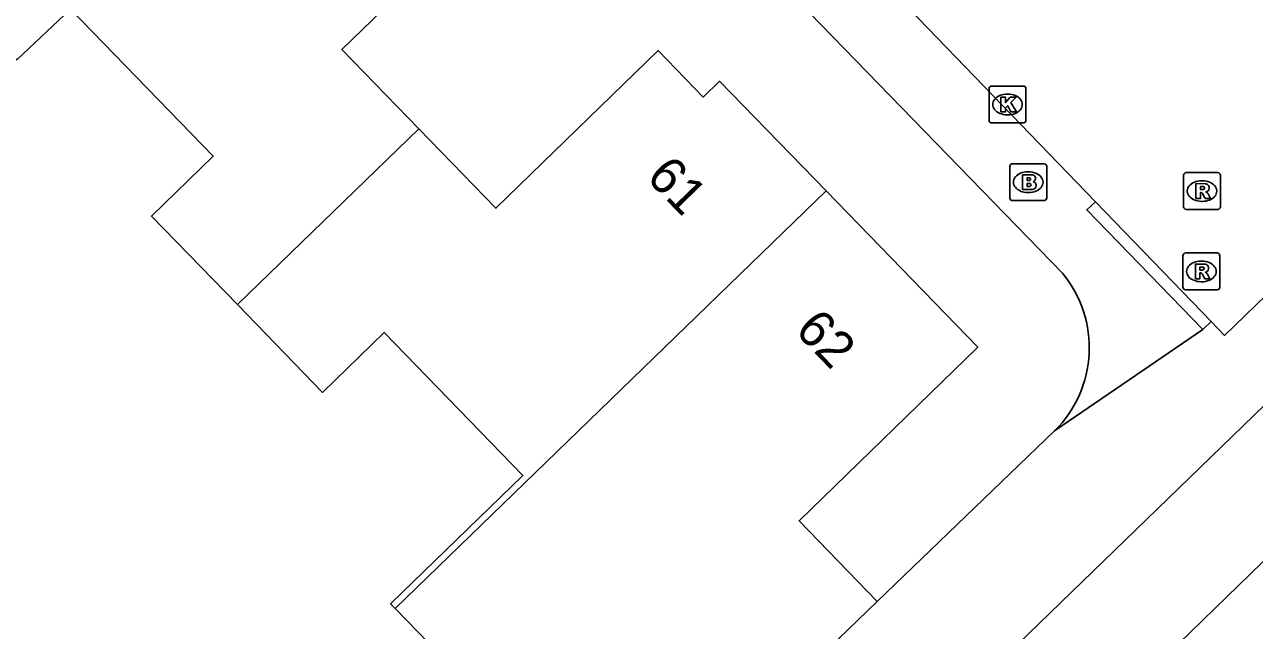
# Model space of a CAD drawing. Extents: x 162880 to 165536, y 384011 to 385179.
# Drawn here: x 163871.19 to 163904.53, y 384259.52 to 384275.95 of the extents above; entities that cross this region are included whole.
import ezdxf

# ---------------------------------------------------------------- set-up
doc = ezdxf.new("R2010")
doc.units = 0
for name, color, linetype in [('IMGEO_Brandkraan', 7, 'Continuous'), ('IMGEO_Kolk', 7, 'Continuous'), ('IMGEO_Pand', 7, 'Continuous'), ('IMGEO_Pand_nummerreeks', 7, 'Continuous'), ('IMGEO_Rijbaan_lokaal_gesloten', 7, 'Continuous'), ('IMGEO_Rioolput', 7, 'Continuous'), ('IMGEO_Voetpad_open', 7, 'Continuous')]:
    doc.layers.add(name, color=color, linetype=linetype)

msp = doc.modelspace()

# ---------------------------------------------------------------- linework, layer by layer
at = {"layer": 'IMGEO_Brandkraan'}
for p, q in [((163897.903, 384271.248), (163897.903, 384272.1)), ((163897.978, 384272.174), (163898.83, 384272.174)), ((163898.391, 384271.954), (163898.416, 384271.954)), ((163898.904, 384272.1), (163898.904, 384271.248)), ((163898.414, 384271.394), (163898.389, 384271.394)), ((163898.83, 384271.174), (163897.978, 384271.174))]:
    msp.add_line(p, q, dxfattribs=at)
for points in [[(163897.903, 384271.248), (163897.903, 384272.1)], [(163897.978, 384272.174), (163898.83, 384272.174)], [(163898.904, 384272.1), (163898.904, 384271.248)], [(163898.251, 384271.874), (163898.251, 384271.474), (163898.464, 384271.474)], [(163898.482, 384271.874), (163898.251, 384271.874)], [(163898.43, 384271.793), (163898.376, 384271.793), (163898.376, 384271.717)], [(163898.376, 384271.717), (163898.429, 384271.717)], [(163898.438, 384271.641), (163898.376, 384271.641), (163898.376, 384271.56)], [(163898.376, 384271.56), (163898.438, 384271.56)], [(163898.83, 384271.174), (163897.978, 384271.174)]]:
    msp.add_lwpolyline(points, dxfattribs=at)
for centre, radius, start, end in [((163897.98, 384272.098), 0.0765, 91.552, 178.448), ((163897.98, 384272.098), 0.0765, 91.552, 178.448), ((163898.828, 384272.098), 0.0765, 1.552, 88.448), ((163898.828, 384272.098), 0.0765, 1.552, 88.448), ((163898.431, 384271.755), 0.0379, 267.8285, 90.9355), ((163898.439, 384271.6), 0.0404, 269.8759, 90.5077), ((163898.486, 384271.729), 0.145, 59.4692, 91.5367), ((163898.511, 384271.776), 0.0922, 285.5137, 58.1501), ((163898.516, 384271.584), 0.105, 301.3115, 78.989), ((163898.47, 384271.725), 0.251, 268.6676, 293.5347), ((163897.98, 384271.25), 0.0765, 181.552, 268.448), ((163897.98, 384271.25), 0.0765, 181.552, 268.448), ((163898.828, 384271.25), 0.0765, 271.552, 358.448), ((163898.828, 384271.25), 0.0765, 271.552, 358.448)]:
    msp.add_arc(centre, radius, start, end, dxfattribs=at)
for centre, major_axis, ratio, start_param, end_param in [((163898.39, 384271.674), (-0.387, 0.002), 0.722429, 4.712389, 7.853982), ((163898.415, 384271.674), (-0.39, 0.002), 0.717154, 1.570796, 4.712389)]:
    msp.add_ellipse(centre, major_axis=major_axis, ratio=ratio, start_param=start_param, end_param=end_param, dxfattribs=at)
at = {"layer": 'IMGEO_Kolk'}
for p, q in [((163897.416, 384274.281), (163898.268, 384274.281)), ((163897.341, 384273.355), (163897.341, 384274.207)), ((163897.829, 384274.061), (163897.854, 384274.061)), ((163898.342, 384274.207), (163898.342, 384273.355)), ((163898.268, 384273.281), (163897.416, 384273.281)), ((163897.852, 384273.501), (163897.827, 384273.501))]:
    msp.add_line(p, q, dxfattribs=at)
for points in [[(163897.416, 384274.281), (163898.268, 384274.281)], [(163897.341, 384273.355), (163897.341, 384274.207)], [(163897.662, 384273.981), (163897.785, 384273.981), (163897.785, 384273.83), (163897.915, 384273.981), (163898.079, 384273.981), (163897.933, 384273.83), (163898.086, 384273.581), (163897.934, 384273.581), (163897.849, 384273.745), (163897.785, 384273.678), (163897.785, 384273.581), (163897.662, 384273.581), (163897.662, 384273.981)], [(163898.342, 384274.207), (163898.342, 384273.355)], [(163898.268, 384273.281), (163897.416, 384273.281)]]:
    msp.add_lwpolyline(points, dxfattribs=at)
for centre, start, end in [((163897.418, 384274.205), 91.552, 178.448), ((163897.418, 384274.205), 91.552, 178.448), ((163898.266, 384274.205), 1.552, 88.448), ((163898.266, 384274.205), 1.552, 88.448), ((163897.418, 384273.357), 181.552, 268.448), ((163897.418, 384273.357), 181.552, 268.448), ((163898.266, 384273.357), 271.552, 358.448), ((163898.266, 384273.357), 271.552, 358.448)]:
    msp.add_arc(centre, 0.0765, start, end, dxfattribs=at)
for centre, major_axis, ratio, start_param, end_param in [((163897.828, 384273.781), (-0.387, 0.002), 0.722429, 4.712389, 7.853982), ((163897.853, 384273.781), (-0.39, 0.002), 0.717154, 1.570796, 4.712389)]:
    msp.add_ellipse(centre, major_axis=major_axis, ratio=ratio, start_param=start_param, end_param=end_param, dxfattribs=at)
at = {"layer": 'IMGEO_Pand'}
for points in [[(163880.526, 384284.185), (163883.421, 384281.202), (163882.999, 384280.792), (163884.207, 384279.548), (163879.797, 384275.268), (163881.884, 384273.118)], [(163872.435, 384276.367), (163870.985, 384274.989), (163867.105, 384278.986), (163866.875, 384278.763), (163864.591, 384281.119)], [(163876.963, 384268.356), (163874.635, 384270.755), (163876.307, 384272.378), (163872.435, 384276.367)], [(163881.884, 384273.118), (163883.973, 384270.966), (163888.373, 384275.241), (163889.593, 384273.983), (163890.034, 384274.41), (163892.921, 384271.435)], [(163876.963, 384268.356), (163881.884, 384273.118)], [(163892.921, 384271.435), (163881.245, 384260.111)], [(163892.921, 384271.435), (163897.033, 384267.197), (163892.189, 384262.496), (163894.305, 384260.306)], [(163881.245, 384260.111), (163881.118, 384260.242), (163884.706, 384263.725), (163880.945, 384267.599), (163879.273, 384265.976), (163876.963, 384268.356)], [(163901.844, 384258.543), (163905.714, 384262.3)], [(163894.305, 384260.306), (163887.47, 384253.697)], [(163887.47, 384253.697), (163883.987, 384257.285), (163881.245, 384260.111)]]:
    msp.add_lwpolyline(points, dxfattribs=at)
at = {"layer": 'IMGEO_Rijbaan_lokaal_gesloten'}
for points in [[(163903.359, 384267.9), (163903.727, 384267.518), (163912.083, 384275.609), (163924.617, 384287.795), (163925.486, 384288.61)], [(163892.399, 384279.255), (163900.23, 384271.142)], [(163900.23, 384271.142), (163903.359, 384267.9)]]:
    msp.add_lwpolyline(points, dxfattribs=at)
at = {"layer": 'IMGEO_Rioolput'}
for p, q in [((163902.688, 384271.934), (163903.54, 384271.934)), ((163902.613, 384271.008), (163902.613, 384271.86)), ((163903.101, 384271.714), (163903.126, 384271.714)), ((163903.614, 384271.86), (163903.614, 384271.008)), ((163903.54, 384270.934), (163902.688, 384270.934)), ((163903.124, 384271.154), (163903.099, 384271.154)), ((163902.597, 384268.828), (163902.597, 384269.68)), ((163902.672, 384269.754), (163903.524, 384269.754)), ((163903.598, 384269.68), (163903.598, 384268.828)), ((163903.085, 384269.534), (163903.11, 384269.534)), ((163903.108, 384268.974), (163903.083, 384268.974)), ((163903.524, 384268.754), (163902.672, 384268.754))]:
    msp.add_line(p, q, dxfattribs=at)
for points in [[(163902.688, 384271.934), (163903.54, 384271.934)], [(163902.613, 384271.008), (163902.613, 384271.86)], [(163903.202, 384271.632), (163902.95, 384271.634), (163902.95, 384271.234)], [(163903.614, 384271.86), (163903.614, 384271.008)], [(163902.95, 384271.234), (163903.074, 384271.234), (163903.074, 384271.396), (163903.085, 384271.396)], [(163903.128, 384271.553), (163903.074, 384271.553), (163903.074, 384271.472)], [(163903.074, 384271.472), (163903.126, 384271.472)], [(163903.132, 384271.367), (163903.203, 384271.234), (163903.343, 384271.234), (163903.278, 384271.36)], [(163903.54, 384270.934), (163902.688, 384270.934)], [(163902.597, 384268.828), (163902.597, 384269.68)], [(163902.672, 384269.754), (163903.524, 384269.754)], [(163903.598, 384269.68), (163903.598, 384268.828)], [(163903.186, 384269.452), (163902.934, 384269.454), (163902.934, 384269.054)], [(163903.112, 384269.373), (163903.058, 384269.373), (163903.058, 384269.292)], [(163903.058, 384269.292), (163903.11, 384269.292)], [(163902.934, 384269.054), (163903.058, 384269.054), (163903.058, 384269.216), (163903.069, 384269.216)], [(163903.116, 384269.187), (163903.187, 384269.054), (163903.327, 384269.054), (163903.262, 384269.18)], [(163903.524, 384268.754), (163902.672, 384268.754)]]:
    msp.add_lwpolyline(points, dxfattribs=at)
for centre, radius, start, end in [((163902.69, 384271.858), 0.0765, 91.552, 178.448), ((163902.69, 384271.858), 0.0765, 91.552, 178.448), ((163903.538, 384271.858), 0.0765, 1.552, 88.448), ((163903.538, 384271.858), 0.0765, 1.552, 88.448), ((163903.201, 384271.522), 0.109, 350.3612, 89.416), ((163903.084, 384271.343), 0.0533, 26.0293, 88.6989), ((163903.11, 384271.661), 0.19, 274.7715, 282.9687), ((163903.134, 384271.457), 0.0964, 77.0061, 93.1865), ((163903.148, 384271.514), 0.0378, 276.6634, 79.6772), ((163903.199, 384271.522), 0.112, 277.5842, 350.9817), ((163903.183, 384271.307), 0.108, 29.5134, 73.7905), ((163902.69, 384271.01), 0.0765, 181.552, 268.448), ((163902.69, 384271.01), 0.0765, 181.552, 268.448), ((163903.538, 384271.01), 0.0765, 271.552, 358.448), ((163903.538, 384271.01), 0.0765, 271.552, 358.448), ((163902.674, 384269.678), 0.0765, 91.552, 178.448), ((163902.674, 384269.678), 0.0765, 91.552, 178.448), ((163903.522, 384269.678), 0.0765, 1.552, 88.448), ((163903.522, 384269.678), 0.0765, 1.552, 88.448), ((163903.094, 384269.481), 0.19, 274.7715, 282.9687), ((163903.118, 384269.277), 0.0964, 77.0061, 93.1865), ((163903.132, 384269.334), 0.0378, 276.6634, 79.6772), ((163903.185, 384269.342), 0.109, 350.3612, 89.416), ((163903.183, 384269.342), 0.112, 277.5842, 350.9817), ((163903.068, 384269.163), 0.0533, 26.0293, 88.6989), ((163903.167, 384269.127), 0.108, 29.5134, 73.7905), ((163902.674, 384268.83), 0.0765, 181.552, 268.448), ((163902.674, 384268.83), 0.0765, 181.552, 268.448), ((163903.522, 384268.83), 0.0765, 271.552, 358.448), ((163903.522, 384268.83), 0.0765, 271.552, 358.448)]:
    msp.add_arc(centre, radius, start, end, dxfattribs=at)
for centre, major_axis, ratio, start_param, end_param in [((163903.1, 384271.434), (-0.387, 0.002), 0.722429, 4.712389, 7.853982), ((163903.125, 384271.434), (-0.39, 0.002), 0.717154, 1.570796, 4.712389), ((163903.084, 384269.254), (-0.387, 0.002), 0.722429, 4.712389, 7.853982), ((163903.109, 384269.254), (-0.39, 0.002), 0.717154, 1.570796, 4.712389)]:
    msp.add_ellipse(centre, major_axis=major_axis, ratio=ratio, start_param=start_param, end_param=end_param, dxfattribs=at)
at = {"layer": 'IMGEO_Voetpad_open'}
for points in [[(163862.239, 384307.377), (163899.33, 384269.205)], [(163932.591, 384282.817), (163929.003, 384286.464), (163926.362, 384286.523), (163893.458, 384254.631), (163888.682, 384250), (163874.452, 384236.24), (163872.917, 384234.818), (163873.099, 384231.247), (163873.944, 384229.898)], [(163903.137, 384267.681), (163899.988, 384270.921), (163900.23, 384271.142)], [(163899.118, 384264.928), (163903.137, 384267.681)], [(163903.359, 384267.9), (163903.137, 384267.681)], [(163899.118, 384264.928), (163894.305, 384260.306)]]:
    msp.add_lwpolyline(points, dxfattribs=at)
msp.add_arc((163896.88, 384267.183), 3.177, 314.7832, 39.5414, dxfattribs=at)

# ---------------------------------------------------------------- texts
at = {"layer": 'IMGEO_Pand_nummerreeks'}
for s, p in [('61', (163888.017, 384271.779)), ('62', (163892.047, 384267.626))]:
    msp.add_text(s, height=1, rotation=314.1373, dxfattribs=at).set_placement(p)

doc.saveas('drawing.dxf')
